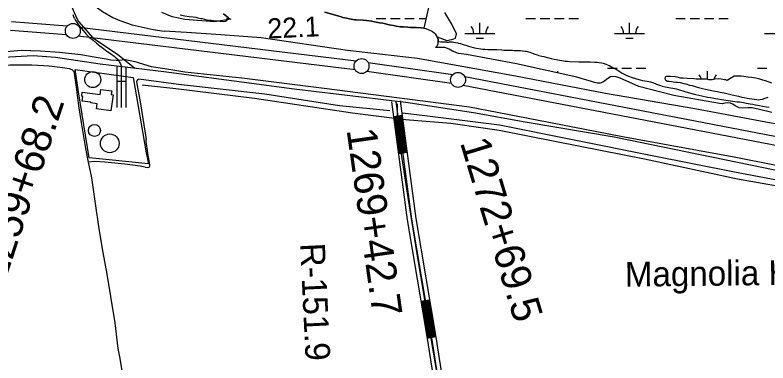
# Model space of a CAD drawing. Extents: x 3445503 to 3483459, y 540493 to 566012.
# Drawn here: x 3461210 to 3463733, y 547822 to 548986 of the extents above; entities that cross this region are included whole.
import ezdxf

# ---------------------------------------------------------------- set-up
doc = ezdxf.new("R2010")
doc.units = 0
for name, color, linetype in [('V-BLDG-IDEN', 7, 'Continuous'), ('V-BLDG-OTLN', 7, 'Continuous'), ('V-BORW-IDEN', 7, 'Continuous'), ('V-DTCH-CNTR', 7, 'Continuous'), ('V-LEVE-TOET', 7, 'Continuous'), ('V-RIVR-RANG', 7, 'Continuous'), ('V-RIVR-RANG-IDEN', 7, 'Continuous'), ('V-ROAD-CNTR', 7, 'Continuous'), ('V-SITE-OTLN', 7, 'Continuous'), ('V-SITE-VEGE', 7, 'Continuous'), ('V-SURV-IDEN', 7, 'Continuous'), ('V-SURV-LINE', 7, 'Continuous'), ('V-TOPO-SHOR', 7, 'Continuous'), ('V-WETL-SWMP', 7, 'Continuous')]:
    doc.layers.add(name, color=color, linetype=linetype)

msp = doc.modelspace()

# ---------------------------------------------------------------- linework, layer by layer
at = {"layer": 'V-BLDG-OTLN'}
msp.add_lwpolyline([(3461435.4, 548727.5), (3461496, 548719.7), (3461498.2, 548736.9), (3461534.4, 548732.2), (3461532.8, 548720), (3461538.7, 548719.3), (3461531.7, 548665.4), (3461483.6, 548671.6), (3461485.8, 548688.8), (3461464, 548691.6), (3461464.4, 548694.4), (3461435.4, 548698.1), (3461437.3, 548713.5), (3461433.7, 548714)], close=True, dxfattribs=at)
at = {"layer": 'V-BORW-IDEN'}
for centre, radius in [((3461470.9, 548769.7), 26.8), ((3461476.6, 548599.6), 20), ((3461527.8, 548556.5), 31.4)]:
    msp.add_circle(centre, radius, dxfattribs=at)
at = {"layer": 'V-DTCH-CNTR'}
for points in [[(3462490.9, 548638.8), (3462341, 548657.4), (3462012.2, 548706.7), (3461749.6, 548739), (3461636, 548751.4)], [(3462491, 548688.6), (3462490.5, 548645.4), (3462490.9, 548638.8), (3462492.6, 548610.6), (3462498.2, 548562.9), (3462502.7, 548535.2)], [(3462490.9, 548638.8), (3462670.9, 548624.4), (3462832.3, 548600.5), (3463024.4, 548563.2), (3463319.9, 548505.2), (3463631.4, 548438), (3463968.6, 548378.5), (3464266, 548313.2), (3464334.3, 548297.2)], [(3462625.3, 547786.7), (3462606.7, 547890.4), (3462582.9, 548039.2), (3462553.4, 548214.7), (3462527.6, 548375), (3462502.7, 548535.2)]]:
    msp.add_lwpolyline(points, dxfattribs=at)
at = {"layer": 'V-LEVE-TOET'}
for points in [[(3461395.6, 549079.2), (3461413.1, 549075), (3461437.7, 549056.7), (3461465.6, 549025.6), (3461503.9, 548997.7), (3461537.6, 548977.6), (3461561.3, 548967.1), (3461603.4, 548952.6), (3461673.7, 548937.8), (3461709.6, 548931.9)], [(3466239.9, 548099), (3466104.5, 548122.7), (3465892.1, 548169), (3465600.9, 548242.3), (3465397.6, 548289.2), (3465120.7, 548352.9), (3464864, 548414), (3464590.4, 548469.8), (3464321.4, 548521.1), (3464021.1, 548576.2), (3463744.3, 548624.2), (3463488.3, 548672.3), (3463189.3, 548723.5), (3462887.7, 548781.2), (3462559.4, 548840.8), (3462324.3, 548867.5), (3462035.1, 548909.6), (3461900.3, 548919.6), (3461785.1, 548927.1), (3461709.6, 548931.9)], [(3461119.5, 548858.8), (3461231.4, 548868.5), (3461296.2, 548866.3), (3461359.3, 548861.7), (3461430.8, 548854.1), (3461475.9, 548845.5), (3461515.7, 548839.3), (3461531.3, 548836.5)], [(3461531.3, 548836.5), (3461549.6, 548834.6), (3461556.8, 548834.5), (3461580.8, 548836.6), (3461612.1, 548830.8), (3461666.2, 548814), (3461712.4, 548807), (3461778.9, 548795.5), (3461970.3, 548775.2), (3462246.5, 548740.9), (3462577.3, 548698.9), (3462733, 548679.1), (3462958.4, 548634.9), (3463240.4, 548580.4), (3463625.4, 548510.5), (3463879.5, 548460.5)]]:
    msp.add_lwpolyline(points, dxfattribs=at)
at = {"layer": 'V-ROAD-CNTR'}
for p, q in [((3461581.4, 548763.1), (3461551.4, 548763.1)), ((3462507.8, 548649.5), (3462478.1, 548645.6)), ((3462524.3, 548525.6), (3462494.6, 548521.7)), ((3462599.8, 548032), (3462570.2, 548027)), ((3462620.6, 547908.7), (3462591, 547903.7))]:
    msp.add_line(p, q, dxfattribs=at)
for points in [[(3461600.4, 549876.1), (3461399.9, 549801.8), (3461349.5, 549779.2), (3461326.8, 549765.7), (3461322.9, 549747.5), (3461332.8, 549704.3), (3461367.1, 549380.3), (3461390.3, 549169.8), (3461395.5, 549026.3), (3461404.8, 549002.7), (3461416.6, 548976.8), (3461423.1, 548964), (3461470.6, 548909.6), (3461553.9, 548854.4), (3461611.7, 548807.6)], [(3461409.2, 548973.9), (3461406.9, 548980.3), (3461404.9, 548986.7)], [(3461409.2, 548973.9), (3461413.6, 548967), (3461418.2, 548960.3), (3461423, 548953.6), (3461427.9, 548947.1), (3461432.9, 548940.7), (3461438.1, 548934.4), (3461443.5, 548928.2), (3461448.9, 548922.2), (3461454.5, 548916.3), (3461460.3, 548910.6), (3461471.7, 548901.3), (3461483.3, 548892.1), (3461494.9, 548883), (3461506.6, 548874.1), (3461518.3, 548865.3), (3461530.2, 548856.7), (3461542.1, 548848.2), (3461544.8, 548846.3), (3461547.5, 548844.3), (3461550.1, 548842.1), (3461552.4, 548839.7), (3461554.7, 548837.2), (3461556.8, 548834.5), (3461558.7, 548831.8), (3461560.4, 548828.9), (3461562, 548825.9), (3461563.3, 548822.8), (3461564.5, 548819.6), (3461565.5, 548816.4), (3461566.2, 548813.1), (3461566.5, 548805.7)], [(3463794.4, 548459.3), (3463217.9, 548577.1), (3462920, 548627.6), (3462746.3, 548658.6), (3462519.3, 548693.2), (3462146, 548737.4), (3461709.3, 548795.9), (3461495.9, 548821.6), (3461345.7, 548843.5), (3461271, 548849.4), (3461171.4, 548843.9), (3460778.8, 548807.8), (3460460, 548774.6), (3459946.1, 548722.4), (3459806.9, 548703.9), (3459739.6, 548680.7), (3459667.7, 548632), (3459591.4, 548562), (3459500.4, 548492.1), (3459441, 548462.9)], [(3461551.4, 548813.1), (3461551.5, 548677)], [(3461566.4, 548813.1), (3461566.5, 548677)], [(3461581.4, 548813.1), (3461581.5, 548677)], [(3462471.5, 548695.1), (3462523.9, 548300.8), (3462591.1, 547902.9), (3462642.4, 547576.8)], [(3462486.4, 548697.1), (3462538.7, 548303.1), (3462605.9, 547905.3), (3462656.4, 547584), (3462724.6, 547144.3), (3462787.1, 546753.8), (3462798.9, 546721.5), (3462815.7, 546685.3), (3462837.4, 546639), (3462861.8, 546581.9), (3462876.3, 546542), (3462890.8, 546443.8), (3462949.3, 545956.2)], [(3462501.2, 548699.1), (3462553.6, 548305.3), (3462620.7, 547907.7), (3462672.2, 547580.3)], [(3462481.1, 548646), (3462497.5, 548522.1)], [(3462484, 548646.4), (3462500.5, 548522.5)], [(3462487, 548646.8), (3462503.5, 548522.9)], [(3462490, 548647.2), (3462506.4, 548523.2)], [(3462492.9, 548647.6), (3462509.4, 548523.6)], [(3462495.9, 548647.9), (3462512.4, 548524)], [(3462498.9, 548648.3), (3462515.4, 548524.4)], [(3462501.9, 548648.7), (3462518.3, 548524.8)], [(3462504.8, 548649.1), (3462521.3, 548525.2)], [(3462573.1, 548027.5), (3462594, 547904.2)], [(3462576.1, 548028), (3462596.9, 547904.7)], [(3462579.1, 548028.5), (3462599.9, 547905.2)], [(3462582, 548029), (3462602.8, 547905.7)], [(3462585, 548029.5), (3462605.8, 547906.2)], [(3462587.9, 548030), (3462608.7, 547906.7)], [(3462590.9, 548030.5), (3462611.7, 547907.2)], [(3462593.8, 548031), (3462614.7, 547907.7)], [(3462596.8, 548031.5), (3462617.6, 547908.2)]]:
    msp.add_lwpolyline(points, dxfattribs=at)
at = {"layer": 'V-SITE-OTLN'}
msp.add_lwpolyline([(3461459.2, 548507.5), (3461423.1, 548729.2), (3461411.5, 548803.2), (3461605.7, 548776.5), (3461650.1, 548525), (3461657.7, 548487.5), (3461514.3, 548503)], close=True, dxfattribs=at)
at = {"layer": 'V-SITE-VEGE'}
for points in [[(3461763.6, 548986.5), (3461779.7, 548983.6), (3461793.6, 548981.4), (3461806.9, 548979.8), (3461815.9, 548978.4), (3461822.7, 548976.9), (3461833.3, 548974.5), (3461837.1, 548973.8), (3461853.5, 548970.1), (3461862, 548969.1), (3461867.4, 548968.7), (3461875.4, 548967.5), (3461880.2, 548967), (3461885.8, 548966.6), (3461889, 548966.6), (3461893.5, 548966.3), (3461897.4, 548965.3), (3461905.1, 548964.9), (3461910.5, 548964.7), (3461915.4, 548965.8), (3461919.9, 548968.1), (3461925.5, 548976), (3461919.7, 548981.3), (3461908.8, 548989.4)], [(3462248.2, 548995.2), (3462299.5, 548981.2), (3462303, 548979.5), (3462308.6, 548977.5), (3462320.7, 548975.9), (3462331.1, 548973.1), (3462347.9, 548970.3), (3462353.9, 548970.2), (3462376.7, 548968.8), (3462387.9, 548967.1), (3462404.3, 548965), (3462415.1, 548962.9), (3462431.7, 548960.2), (3462442.3, 548958.3), (3462464, 548953.1), (3462478.2, 548950.8), (3462487.2, 548948.7), (3462502, 548946.6), (3462511.8, 548946.2), (3462526.1, 548945.3), (3462535, 548944.2), (3462547.6, 548943.7), (3462554.8, 548943.7), (3462571.4, 548943.2), (3462580.5, 548941.9), (3462586.4, 548940.9), (3462594.9, 548937.4), (3462609.1, 548930.7), (3462614.8, 548926.1), (3462617.9, 548923), (3462622, 548917.3), (3462624.2, 548913.6), (3462626.7, 548907.6), (3462627.8, 548904.5), (3462628.7, 548897.7), (3462635.3, 548896.7), (3462637.3, 548896.8), (3462639.8, 548896.7), (3462642.5, 548896.4), (3462646.7, 548895.7), (3462654.9, 548895.7), (3462657, 548895.4), (3462662.4, 548895.4), (3462666, 548895.7), (3462668.5, 548896.3), (3462672.7, 548896.5), (3462675.7, 548896.1), (3462680.2, 548894.9), (3462686.8, 548893.5), (3462692.6, 548892.5), (3462695.8, 548891.5), (3462702.6, 548890.2), (3462708.7, 548888.8), (3462714.9, 548886.5), (3462720.4, 548885), (3462726.9, 548882.6), (3462729.7, 548881.3), (3462737.2, 548879.9), (3462746.7, 548877.3), (3462750.2, 548876.4), (3462778.3, 548872), (3462785.1, 548871.2), (3462795.1, 548870.6)], [(3462795.1, 548870.6), (3462801.5, 548870.6), (3462810, 548870.9), (3462824.4, 548871), (3462841.4, 548869.1), (3462848, 548868.3), (3462856.1, 548868.2), (3462860.5, 548868.6), (3462869, 548868.7), (3462877.2, 548867.8), (3462882.7, 548866.9), (3462896, 548866.7), (3462904.4, 548866.7), (3462910.4, 548865.9), (3462919.5, 548865.5), (3462923, 548865), (3462935.2, 548861.9), (3462941.1, 548859.4), (3462946.1, 548857), (3462949.1, 548856), (3462952.6, 548854.5), (3462960, 548852.7), (3462965.8, 548850.8), (3462975.4, 548848.7), (3462982, 548846.8), (3462998.9, 548842.5), (3463006.3, 548840.8), (3463016.8, 548838.5), (3463024.1, 548837.1), (3463035.1, 548835.2), (3463042.7, 548833.6), (3463054, 548831.8), (3463061.4, 548831.1), (3463068.9, 548830.2), (3463099.4, 548828.9), (3463124.6, 548829), (3463131.2, 548828.8), (3463137.6, 548828.8), (3463152.6, 548828.2), (3463161.3, 548828.2), (3463166.9, 548827.6), (3463175.8, 548826.1), (3463181.6, 548824.6), (3463190.4, 548821.3), (3463195.5, 548819.3), (3463203.5, 548815.4), (3463216.4, 548808.5), (3463221.3, 548805.6), (3463227.9, 548802), (3463244.7, 548791.6), (3463249.1, 548789.2), (3463260.5, 548783.8), (3463268.8, 548780.4), (3463275.3, 548777.8), (3463293.2, 548771.9), (3463305.4, 548769.2), (3463312.6, 548767.2), (3463328.3, 548764.3), (3463339.8, 548761.9), (3463346.7, 548760.2), (3463355.4, 548756.3), (3463359.5, 548754), (3463373.1, 548749.7), (3463379.1, 548748.1), (3463388.8, 548745.8), (3463395.8, 548744.4), (3463406.8, 548742.4), (3463414, 548740.9), (3463425.8, 548738.4), (3463433.9, 548736.4), (3463454.2, 548730.2), (3463466, 548726.7), (3463487, 548721.2), (3463491.4, 548720.3), (3463512.2, 548715.4), (3463530.8, 548711.6), (3463540.8, 548710), (3463547.3, 548708.6), (3463557.6, 548706.7), (3463565, 548705.6), (3463577.5, 548703.3), (3463585.9, 548701.9), (3463599.4, 548699.9), (3463621.9, 548696.9), (3463630.4, 548695.6), (3463638.9, 548694.9), (3463651.6, 548693.1), (3463660.2, 548691.2), (3463673.2, 548688.9), (3463682.1, 548687.1), (3463691.2, 548685.4), (3463705.3, 548683.2), (3463714.7, 548681.4), (3463728.2, 548679.2), (3463736.9, 548678.1)], [(3463628, 548781.1), (3463620.5, 548781.5), (3463596.3, 548766.5), (3463592.1, 548769.1), (3463587.9, 548769.5), (3463576.6, 548771), (3463568.2, 548772.2), (3463554.8, 548771.2), (3463546.6, 548768.7), (3463535.1, 548769.1), (3463527.8, 548771), (3463521, 548771.8), (3463492.3, 548771.6), (3463484.5, 548772.2), (3463462.9, 548773.6), (3463449.4, 548774.8), (3463441, 548775), (3463429.1, 548778), (3463422.6, 548779.2), (3463407.2, 548780.7), (3463398.6, 548780.6), (3463393.7, 548779.9), (3463390.4, 548779), (3463387.6, 548774.8), (3463388.3, 548770.6), (3463390.5, 548767.5), (3463396.5, 548764.2), (3463401.8, 548764.1), (3463410.2, 548763.5), (3463415.7, 548762.6), (3463424.3, 548761.8), (3463430.3, 548761.4), (3463438.9, 548759.7), (3463451.1, 548757.2), (3463458.4, 548755.2), (3463469.9, 548751.1), (3463478.8, 548749.6), (3463492.3, 548746), (3463500.7, 548743.2), (3463514.4, 548740), (3463524.3, 548738.1), (3463539.6, 548734.9), (3463549.8, 548732.3), (3463563.7, 548729.8), (3463573.4, 548728.3), (3463586.9, 548725.6), (3463604.2, 548720.6), (3463612.8, 548718.5), (3463634.3, 548714.4), (3463646, 548711.2), (3463653.3, 548709.5), (3463663.9, 548707.4), (3463670.5, 548706.6), (3463695.5, 548703), (3463700.8, 548702.6), (3463707.2, 548702.7), (3463714.5, 548704.5), (3463718, 548705.6), (3463723.3, 548707.9), (3463727.3, 548709.2), (3463734.1, 548710.8)], [(3463652.7, 548780.2), (3463643.9, 548781), (3463635.3, 548781.1), (3463628, 548781.1)], [(3463746.5, 548757.7), (3463724.6, 548765.7), (3463716, 548768.3), (3463702.5, 548772), (3463692.8, 548774.1), (3463677.7, 548776.8), (3463667.3, 548778.1), (3463652.7, 548780.2)]]:
    msp.add_lwpolyline(points, dxfattribs=at)
at = {"layer": 'V-SURV-LINE'}
for points in [[(3461198, 548963.8), (3461385.4, 548949.3)], [(3461198, 548963.8), (3461385.4, 548949.3)], [(3461383.1, 548919.4), (3461195.7, 548933.9)], [(3461383.1, 548919.4), (3461195.7, 548933.9)], [(3461425.8, 548945.3), (3462353.3, 548832.3)], [(3461425.8, 548945.3), (3462353.3, 548832.3)], [(3462349.7, 548802.5), (3461422.1, 548915.5)], [(3462349.7, 548802.5), (3461422.1, 548915.5)], [(3462393.3, 548827), (3462677.2, 548786.5)], [(3462393.3, 548827), (3462677.2, 548786.5)], [(3462673, 548756.8), (3462389, 548797.3)], [(3462673, 548756.8), (3462389, 548797.3)], [(3462717.3, 548779.8), (3464858.6, 548369)], [(3462717.3, 548779.8), (3464858.6, 548369)], [(3464852.9, 548339.5), (3462711.6, 548750.4)], [(3464852.9, 548339.5), (3462711.6, 548750.4)]]:
    msp.add_lwpolyline(points, dxfattribs=at)
for centre in [(3461404.1, 548932.8), (3462371.4, 548815), (3462694.8, 548768.9)]:
    msp.add_circle(centre, 25, dxfattribs=at)
at = {"layer": 'V-TOPO-SHOR'}
msp.add_line((3461646.6, 548477.1), (3461629.1, 548480), dxfattribs=at)
for points in [[(3460854.2, 548788.4), (3460958.1, 548798.5), (3461056.5, 548809.3), (3461115.9, 548812.6), (3461194.3, 548818.7), (3461266.5, 548819.2), (3461324.9, 548815.8), (3461369.8, 548810.8)], [(3461369.8, 548810.8), (3461391.6, 548807.4), (3461400.5, 548803.9), (3461407.2, 548796.5), (3461410.1, 548783.5), (3461415.3, 548744.4), (3461422.5, 548681.6), (3461431.4, 548626.7), (3461446.4, 548539.7), (3461455.7, 548494), (3461466.7, 548441.3), (3461478.8, 548354.9), (3461491, 548270.4), (3461504.9, 548191.5), (3461518.1, 548119.1), (3461530.6, 548043.9), (3461544.7, 547955.5), (3461555.1, 547869.6), (3461561.1, 547836.2)], [(3462465.9, 548665.1), (3462297.5, 548681.8), (3462047.6, 548720.7), (3461757.8, 548753.9), (3461625, 548771.3), (3461621.1, 548769.4), (3461618.2, 548766.1), (3461617.6, 548762.2), (3461629.5, 548695.8), (3461649.6, 548569.2)], [(3464289.7, 548330.6), (3464110.1, 548364.4), (3463868.9, 548413.6), (3463620.7, 548459.8), (3463345.4, 548515.1), (3463084.2, 548566.8), (3462833.3, 548617.2), (3462583.4, 548648.6), (3462508.5, 548657.7)], [(3461646.6, 548477.1), (3461656, 548475.8), (3461660.9, 548477.8), (3461661.6, 548480.4), (3461661.5, 548483.3), (3461655.6, 548525.1), (3461650.3, 548563.1), (3461649.6, 548569.2)], [(3461629.1, 548480), (3461578.1, 548486.4), (3461510.8, 548494), (3461477.4, 548495.3), (3461455.7, 548494)], [(3461561.1, 547836.2), (3461598.6, 547613.6), (3461648.8, 547293.9), (3461689.8, 547035.5), (3461733.9, 546780.6), (3461774.7, 546530.3), (3461814.8, 546282.8), (3461849.4, 546067.2), (3461869.5, 545947.5)]]:
    msp.add_lwpolyline(points, dxfattribs=at)
at = {"layer": 'V-WETL-SWMP'}
for p, q in [((3461918.4, 548974.6), (3461927.7, 548974.6)), ((3462420.3, 548974.6), (3462452.3, 548974.6)), ((3462468.3, 548974.6), (3462500.3, 548974.6)), ((3462516.3, 548974.6), (3462548.3, 548974.6)), ((3462564.3, 548974.6), (3462587.7, 548974.6)), ((3462767.6, 548923.8), (3462767.6, 548959.8)), ((3462922.2, 548974.6), (3462954.2, 548974.6)), ((3462970.2, 548974.6), (3463002.2, 548974.6)), ((3463018.2, 548974.6), (3463050.2, 548974.6)), ((3463066.2, 548974.6), (3463098.2, 548974.6)), ((3463269.5, 548923.8), (3463269.5, 548959.8)), ((3463424.1, 548974.6), (3463456.1, 548974.6)), ((3463472.1, 548974.6), (3463504.1, 548974.6)), ((3463520.1, 548974.6), (3463552.1, 548974.6)), ((3463568.1, 548974.6), (3463600.1, 548974.6)), ((3462717.6, 548923.8), (3462817.6, 548923.8)), ((3462755.6, 548908.4), (3462779.6, 548908.4)), ((3463219.5, 548923.8), (3463319.5, 548923.8)), ((3463257.5, 548908.4), (3463281.5, 548908.4)), ((3463721.4, 548923.8), (3463809.8, 548923.8)), ((3463196.1, 548808.4), (3463228.1, 548808.4)), ((3463244.1, 548808.4), (3463276.1, 548808.4)), ((3463292.1, 548808.4), (3463324.1, 548808.4)), ((3463698, 548808.4), (3463730, 548808.4)), ((3463029, 548792.3), (3463029, 548798)), ((3463530.9, 548770.2), (3463530.9, 548798))]:
    msp.add_line(p, q, dxfattribs=at)
for points in [[(3462597.6, 549021.6), (3462588, 548976.1), (3462580.2, 548942), (3462571.4, 548943.2), (3462554.8, 548943.7), (3462547.6, 548943.7), (3462535, 548944.2), (3462526.1, 548945.3), (3462511.8, 548946.2), (3462502, 548946.6), (3462487.2, 548948.7), (3462478.2, 548950.8), (3462464, 548953.1), (3462442.3, 548958.3), (3462431.7, 548960.2), (3462415.1, 548962.9), (3462404.3, 548965), (3462387.9, 548967.1), (3462376.7, 548968.8), (3462353.9, 548970.2), (3462347.9, 548970.3), (3462331.1, 548973.1), (3462320.7, 548975.9), (3462308.6, 548977.5), (3462303.1, 548979.5), (3462299.5, 548981.2), (3462248.2, 548995.2)], [(3461908.8, 548989.4), (3461919.7, 548981.3), (3461925.5, 548976), (3461929.9, 548973.2), (3461933.5, 548971.6), (3461878.3, 548962.7), (3461778.9, 548971.5), (3461737, 548979.8), (3461701.9, 548994)], [(3463301, 548747.1), (3463237.9, 548774.2), (3463224.6, 548779.3), (3463213.9, 548780.6), (3463206.1, 548778.9), (3463199.6, 548775.4), (3463192.1, 548770.5), (3463186, 548764.3), (3463179.8, 548761), (3463171.1, 548758.1), (3463161.3, 548758), (3463151.9, 548760.6), (3463138.6, 548764.8), (3463118.4, 548770.2), (3463092.4, 548778.3), (3462891, 548822.8), (3462723.4, 548853.8), (3462696.1, 548857), (3462676.3, 548865.4), (3462665.6, 548871.2), (3462650.6, 548877.3), (3462619.3, 548877.4), (3462620.5, 548878.2), (3462622.9, 548880.9), (3462625.1, 548883.1), (3462627.3, 548886.9), (3462627.9, 548890.9), (3462628.7, 548897.7), (3462627.8, 548904.5), (3462626.7, 548907.6), (3462624.4, 548913.1), (3462657.1, 548901), (3462673.3, 548904.3), (3462680.8, 548906.4), (3462686, 548909), (3462689.8, 548922.7), (3462674.1, 548955.8), (3462650, 548994.1)], [(3463592.1, 548769.1), (3463587.9, 548769.5), (3463576.6, 548771), (3463568.2, 548772.2), (3463554.8, 548771.2), (3463546.6, 548768.7), (3463535.1, 548769.1), (3463527.8, 548771), (3463521, 548771.8), (3463492.3, 548771.6), (3463484.5, 548772.2), (3463462.9, 548773.6), (3463449.4, 548774.8), (3463441, 548775), (3463429.1, 548778), (3463422.6, 548779.2), (3463407.2, 548780.7), (3463398.6, 548780.6), (3463393.7, 548779.9), (3463390.4, 548779), (3463387.6, 548774.8), (3463388.3, 548770.6), (3463390.5, 548767.5), (3463396.5, 548764.2), (3463401.8, 548764.1), (3463410.2, 548763.5), (3463415.7, 548762.6), (3463424.3, 548761.8), (3463430.3, 548761.4), (3463438.9, 548759.7), (3463451.1, 548757.2), (3463458.4, 548755.2), (3463469.9, 548751.1), (3463478.8, 548749.6), (3463492.3, 548746), (3463500.7, 548743.2), (3463514.4, 548740), (3463524.3, 548738.1), (3463539.6, 548734.9), (3463549.8, 548732.3), (3463563.7, 548729.8), (3463573.4, 548728.3), (3463586.9, 548725.6), (3463604.2, 548720.6), (3463612.8, 548718.5), (3463634.3, 548714.4), (3463646, 548711.2), (3463653.3, 548709.5), (3463663.9, 548707.4), (3463670.5, 548706.6), (3463695.5, 548703), (3463700.8, 548702.6), (3463707.2, 548702.7), (3463714.5, 548704.5), (3463718, 548705.6), (3463723.3, 548707.9), (3463727.3, 548709.2), (3463734.1, 548710.8)], [(3463628, 548781.1), (3463620.5, 548781.5), (3463596.3, 548766.5), (3463592.1, 548769.1)], [(3463746.5, 548757.7), (3463724.6, 548765.7), (3463716, 548768.3), (3463702.5, 548772), (3463692.8, 548774.1), (3463677.7, 548776.8), (3463667.3, 548778.1), (3463652.7, 548780.2), (3463643.9, 548781), (3463635.3, 548781.1), (3463628, 548781.1)], [(3463745.7, 548660.1), (3463705.1, 548670.3), (3463680.1, 548674.8), (3463665.5, 548675.1), (3463647.6, 548674.1), (3463637.2, 548675), (3463623.6, 548681.5), (3463615.4, 548687.3), (3463608, 548690.5), (3463597.6, 548691.8), (3463588.5, 548691.1), (3463580.7, 548688.5), (3463571, 548690.1), (3463418, 548716.6), (3463301, 548747.1)]]:
    msp.add_lwpolyline(points, dxfattribs=at)
for centre, start, end in [((3462712.3, 548924.3), 359.2282, 40.7718), ((3462822.8, 548924.3), 139.2282, 180.7718), ((3463214.2, 548924.3), 359.2282, 40.7718), ((3463324.7, 548924.3), 139.2282, 180.7718), ((3463475.7, 548762.4), 15.3268, 40.7718), ((3463586.2, 548762.4), 139.2282, 167.0652)]:
    msp.add_arc(centre, 35.2, start, end, dxfattribs=at)

# ---------------------------------------------------------------- texts
at = {"layer": 'V-BLDG-IDEN'}
msp.add_text('Magnolia High Sch.', height=83, rotation=0.6418, dxfattribs=at).set_placement((3463254.2, 548076.7))
at = {"layer": 'V-RIVR-RANG'}
msp.add_text('22.1', height=67, rotation=2.6083, dxfattribs=at).set_placement((3462057.6, 548907))
at = {"layer": 'V-RIVR-RANG-IDEN'}
msp.add_text('R-151.9', height=83, rotation=272.7548, dxfattribs=at).set_placement((3462165.4, 548221.3))
at = {"layer": 'V-SURV-IDEN'}
for s, rotation, p in [('1259+68.2', 71.6865, (3461177, 548092.5)), ('1269+42.7', 278.0395, (3462321.1, 548601.6)), ('1272+69.5', 286.9239, (3462700.8, 548559.2))]:
    msp.add_text(s, height=100, rotation=rotation, dxfattribs=at).set_placement(p)

doc.saveas('drawing.dxf')
